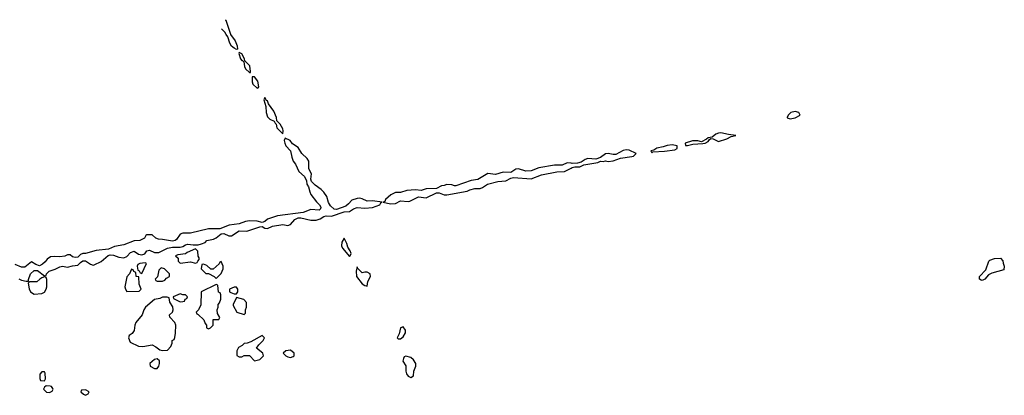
# Model space of a CAD drawing. Header units: inches. Extents: x 2601682 to 2755810, y 449311 to 584050.
# Tile 440 of 505: x 2705697 to 2713382, y 547182 to 550114. Entities that reach past the tile are written whole.
import ezdxf

# ---------------------------------------------------------------- set-up
doc = ezdxf.new("R2010")
doc.units = ezdxf.units.IN
doc.header["$MEASUREMENT"] = 0
for name, color, linetype in [('C7504', 7, 'Continuous'), ('C7505', 7, 'Continuous'), ('C7514', 7, 'Continuous')]:
    doc.layers.add(name, color=color, linetype=linetype)

msp = doc.modelspace()

# ---------------------------------------------------------------- linework, layer by layer
at = {"layer": 'C7504', "color": 2, "elevation": 6}
for points in [[(2707342, 550000), (2707379.5, 549950), (2707395.1, 549910), (2707396.5, 549883.5), (2707390, 549881), (2707370, 549891), (2707348.7, 549908.7), (2707337.3, 549930), (2707321.4, 549981.4), (2707308.4, 550000)], [(2705690, 548090.8), (2705710, 548081), (2705748, 548072), (2705766, 548074), (2705766, 548086), (2705782, 548130), (2705810, 548155.5), (2705835.8, 548155.8), (2705890, 548114), (2705902, 548118), (2705906, 548130), (2705927.7, 548152.3), (2705974.5, 548165.5), (2706010, 548184.9), (2706030, 548190.5), (2706070, 548182), (2706107.7, 548192.3), (2706150, 548197.3), (2706170, 548218.8), (2706190, 548230.7), (2706210, 548230.7), (2706250, 548206), (2706270, 548198.8), (2706278.6, 548201.4), (2706332.1, 548227.9), (2706387.5, 548272.5), (2706402, 548278), (2706430, 548274.9), (2706470, 548260.7), (2706510, 548256), (2706533.2, 548266.8), (2706562.7, 548297.3), (2706590, 548308), (2706625.1, 548285.1), (2706650, 548278), (2706672.3, 548287.7), (2706690, 548310.6), (2706710, 548315.5), (2706750, 548297.1), (2706782.9, 548297.1), (2706850.7, 548330.7), (2706890, 548337.3), (2706950, 548338.8), (2706970, 548344.7), (2706990, 548357.3), (2707010, 548360.7), (2707050, 548356), (2707090, 548358), (2707115.3, 548364.7), (2707144, 548376), (2707158, 548390), (2707210, 548401), (2707230, 548410.8), (2707270, 548442.8), (2707290, 548444), (2707330, 548426.8), (2707350, 548426.8), (2707410, 548466), (2707470, 548464.4), (2707570, 548497.3), (2707590, 548498.8), (2707610, 548487.7), (2707630, 548484), (2707670, 548501.6), (2707750, 548515.5), (2707790, 548508), (2707810, 548516.3), (2707844.2, 548555.8), (2707870, 548566.7), (2707890, 548568.5), (2707970, 548550.4), (2708011.5, 548548.5), (2708041.2, 548558.8), (2708070, 548578.8), (2708090, 548582.8), (2708130, 548581), (2708230, 548614), (2708270, 548617.1), (2708302, 548638), (2708330, 548647.6), (2708390, 548642.4), (2708450, 548648.2), (2708508.7, 548670), (2708515.3, 548684.7), (2708526, 548690), (2708450, 548699.6), (2708410, 548697.6), (2708370, 548715.1), (2708350, 548720.5), (2708330, 548719.6), (2708290, 548706.6), (2708264.2, 548675.8), (2708241.3, 548658.7), (2708170, 548633.3), (2708150, 548634), (2708121.6, 548661.6), (2708107.5, 548687.5), (2708092.8, 548732.8), (2708070, 548767.6), (2708049.6, 548790), (2708002.8, 548822.8), (2707974.7, 548850), (2707969, 548870), (2707974, 548910), (2707953.6, 548950), (2707953.6, 549010), (2707941.6, 549030), (2707898.4, 549070), (2707870, 549117), (2707825.6, 549145.6), (2707809, 549170), (2707770, 549188.7), (2707762, 549170), (2707765.5, 549150), (2707774.8, 549130), (2707810.5, 549090.5), (2707820.3, 549040.3), (2707832.4, 549010), (2707850, 548986.8), (2707875.5, 548930), (2707920.5, 548890), (2707935.9, 548855.9), (2707938, 548830), (2707950.4, 548810.4), (2707960.4, 548770), (2707970, 548750.8), (2708013.1, 548693.1), (2708036.3, 548670), (2708047.3, 548650), (2708043.5, 548636.5), (2708033.7, 548626.3), (2707970, 548632.3), (2707910, 548609.3), (2707710, 548582), (2707630, 548556.2), (2707610, 548539.5), (2707590, 548532), (2707550, 548542), (2707490, 548545.1), (2707460.4, 548539.6), (2707410, 548520.9), (2707332, 548510), (2707259.1, 548480.9), (2707170, 548480.7), (2707030, 548447), (2706970, 548447), (2706950, 548439.3), (2706920.6, 548399.4), (2706910, 548391.6), (2706890, 548386.6), (2706810, 548399.5), (2706780.1, 548400.1), (2706758, 548410), (2706730, 548435.3), (2706690, 548435.3), (2706682, 548430), (2706672, 548410), (2706634, 548390), (2706590, 548389), (2706510, 548357.2), (2706436.7, 548343.3), (2706390, 548322.7), (2706292.3, 548312.3), (2706210, 548289.3), (2706190, 548289.2), (2706170, 548281.2), (2706150, 548259.3), (2706130, 548257), (2706110, 548262), (2706090, 548278), (2706070, 548278), (2706049.4, 548269.4), (2706010, 548262), (2705970, 548265.2), (2705938, 548262), (2705910, 548245.2), (2705896.1, 548223.9), (2705874.3, 548205.7), (2705850, 548193.6), (2705823, 548203), (2705790, 548223.7), (2705737.6, 548182.4), (2705710, 548181.1), (2705662.5, 548202.5)], [(2710000, 548993.2), (2709970, 548998), (2709930, 548978.4), (2709870, 548978.4), (2709750, 548958.7), (2709690, 548933.3), (2709648.1, 548931.9), (2709590, 548949.7), (2709570, 548948.2), (2709530, 548921.6), (2709470, 548924.4), (2709410, 548906.3), (2709350, 548914.7), (2709273.7, 548866.3), (2709219.9, 548860.1), (2709101.4, 548818.6), (2709090, 548816.3), (2709070, 548824.2), (2709030, 548827.6), (2709010, 548818.7), (2708990, 548816.9), (2708950, 548796.2), (2708870, 548794), (2708830, 548780.5), (2708785.3, 548785.3), (2708718, 548782), (2708670, 548764.2), (2708630, 548764.7), (2708592.7, 548747.3), (2708550.8, 548710), (2708545.4, 548694.6), (2708534, 548690), (2708590, 548677.1), (2708630, 548680.4), (2708670, 548700.3), (2708730, 548694.9), (2708742, 548698), (2708810, 548732.2), (2708870, 548724.4), (2708950, 548763), (2708970, 548762.4), (2709010, 548748.2), (2709030, 548748), (2709190, 548775.8), (2709210, 548786.4), (2709250, 548796.4), (2709290, 548797.1), (2709310, 548803.8), (2709348.6, 548831.4), (2709430, 548850.3), (2709490, 548856.9), (2709530, 548877.1), (2709550, 548881.3), (2709690, 548872.2), (2709770, 548903.1), (2709890, 548926.4), (2709950, 548930.5), (2710000, 548955.5)]]:
    msp.add_lwpolyline(points, dxfattribs=at)
for points in [[(2707410, 549858), (2707406, 549850), (2707418.8, 549810), (2707430, 549796), (2707436, 549796), (2707446, 549786), (2707450.8, 549750), (2707458.8, 549730), (2707490, 549701), (2707497.2, 549702.8), (2707499, 549710), (2707493.1, 549753.1), (2707453.2, 549793.2), (2707452.3, 549810), (2707430, 549848.7)], [(2707530, 549669), (2707512, 549668), (2707510.8, 549630), (2707516, 549610), (2707550, 549581), (2707558, 549582), (2707562, 549590), (2707554.5, 549634.5)], [(2707610, 549508), (2707601, 549490), (2707616.8, 549436.8), (2707620.3, 549390), (2707630, 549354.8), (2707650, 549338.4), (2707682.8, 549322.8), (2707690, 549306), (2707699.1, 549299.1), (2707704.9, 549270), (2707750, 549222), (2707754.2, 549245.8), (2707750, 549262), (2707730, 549299), (2707704, 549324), (2707700.9, 549350), (2707680.7, 549400.7), (2707638, 549458), (2707630, 549482), (2707624, 549484)], [(2708230, 548408), (2708210, 548378), (2708208, 548350), (2708217.3, 548330), (2708270, 548266.8), (2708275.3, 548270), (2708282.7, 548290), (2708277, 548310), (2708258, 548338), (2708250, 548368)], [(2707070, 548326), (2707003.6, 548296.4), (2706990, 548286), (2706930, 548278), (2706914, 548270), (2706932.7, 548252.7), (2706934, 548230), (2706950, 548214), (2707030, 548224.7), (2707070, 548214), (2707082, 548218), (2707086, 548230), (2707098, 548242), (2707096.4, 548256.4), (2707088.7, 548268.7), (2707087.3, 548307.3)], [(2706676.4, 548216.4), (2706634, 548210), (2706618, 548202), (2706614, 548190), (2706618, 548158), (2706630, 548154), (2706638, 548138), (2706650, 548134), (2706686, 548210)], [(2707270, 548226), (2707258, 548222), (2707252.7, 548207.3), (2707207.3, 548167.3), (2707187.3, 548167.3), (2707156.4, 548196.4), (2707130, 548206), (2707118, 548202), (2707114, 548170), (2707150, 548134), (2707170, 548134), (2707214, 548110), (2707230, 548094), (2707270, 548134), (2707286, 548170), (2707286, 548190)], [(2706570, 548166), (2706554, 548130), (2706532.7, 548107.3), (2706518, 548030), (2706522, 548010), (2706532.7, 547992.7), (2706630, 547994), (2706646, 548010), (2706628.9, 548048.9), (2706626, 548106), (2706606, 548110), (2706602, 548142), (2706587.3, 548147.3), (2706582, 548162)], [(2706802, 548178), (2706782, 548158), (2706772, 548108), (2706754, 548090), (2706758, 548078), (2706770, 548074), (2706810, 548074), (2706830, 548082), (2706843.1, 548096.9), (2706866, 548110), (2706866, 548130), (2706826, 548170)], [(2708330, 548186), (2708322.8, 548150), (2708326.8, 548110), (2708370, 548051.3), (2708390, 548038), (2708410, 548034), (2708415.1, 548070), (2708434.7, 548110), (2708433.3, 548130), (2708410, 548143.6), (2708390, 548144.5), (2708370, 548139), (2708334, 548174)], [(2705890, 548106), (2705870, 548098), (2705854, 548090), (2705830, 548068), (2705772.7, 548067.3), (2705763.6, 548056.4), (2705770, 548014), (2705782, 547990), (2705810, 547972), (2705870, 547978), (2705890, 547986), (2705904, 548010), (2705908.7, 548030), (2705907.3, 548087.3), (2705902, 548102)], [(2706950, 547975.3), (2706894, 547950), (2706898, 547938), (2706923.6, 547923.6), (2706950, 547912), (2706970, 547914), (2706982, 547918), (2706987.3, 547932.7), (2707002, 547938), (2707006, 547950), (2706990, 547966), (2706970, 547966)], [(2707230, 548046), (2707114, 547990), (2707111.6, 547888.4), (2707091.6, 547848.4), (2707074, 547830), (2707078, 547818), (2707090, 547814), (2707134, 547770), (2707143.6, 547743.6), (2707154, 547730), (2707154, 547710), (2707170, 547702), (2707186, 547710), (2707206, 547730), (2707207.3, 547772.7), (2707250, 547774), (2707258, 547790), (2707240.4, 547820.4), (2707238, 547850), (2707246, 547870), (2707246, 547890), (2707256.4, 547903.6), (2707267.3, 547932.7), (2707267.3, 547967.3), (2707262, 547982), (2707248.4, 547988.4), (2707242, 548042)], [(2707390, 548026), (2707370, 548026), (2707334, 548010), (2707334, 547990), (2707343.6, 547983.6), (2707370, 547974), (2707390, 547974), (2707398, 547990), (2707398, 548010)], [(2706810, 547948), (2706790, 547938), (2706750, 547928.7), (2706678, 547870), (2706664.7, 547850), (2706651.3, 547810), (2706603, 547750), (2706595.5, 547730), (2706590, 547688), (2706574.4, 547665.6), (2706552, 547650), (2706546, 547630), (2706558, 547598), (2706625.2, 547565.2), (2706657.5, 547562.5), (2706730, 547576), (2706759.8, 547559.8), (2706790, 547536), (2706810, 547531), (2706850, 547534), (2706876.4, 547563.6), (2706888, 547590), (2706888, 547610), (2706902, 547618), (2706907.3, 547632.7), (2706914, 547666), (2706915.3, 547730), (2706908, 547750), (2706868, 547792), (2706866, 547810), (2706888.4, 547831.6), (2706895.3, 547850), (2706893.2, 547873.2), (2706868, 547910), (2706862, 547942), (2706847.3, 547947.3)], [(2707390, 547946), (2707362, 547890), (2707363.6, 547883.6), (2707391.6, 547831.6), (2707450, 547814), (2707458, 547822), (2707458, 547850), (2707468, 547870), (2707467.3, 547907.3), (2707446, 547930)], [(2708690, 547715.3), (2708670, 547708), (2708657.3, 547662.7), (2708642, 547630), (2708650, 547622), (2708670, 547622), (2708690, 547638), (2708709, 547670), (2708709, 547690)], [(2707590, 547648), (2707499.6, 547600.4), (2707471.6, 547588.4), (2707450, 547586), (2707434, 547570), (2707405.4, 547554.6), (2707392, 547530), (2707392.7, 547492.7), (2707410, 547482), (2707430, 547482), (2707450, 547492), (2707490, 547492), (2707530, 547452), (2707570, 547462.8), (2707599, 547490), (2707594, 547510), (2707546, 547550), (2707563.1, 547576.9), (2707598, 547610), (2707608, 547630)], [(2707810, 547534), (2707774, 547530), (2707754, 547510), (2707774, 547490), (2707790, 547482), (2707810, 547478), (2707830, 547484.7), (2707838, 547490), (2707838, 547510)], [(2706770, 547468), (2706750, 547462), (2706712, 547430), (2706714, 547410), (2706750, 547392), (2706770, 547392), (2706782, 547410), (2706788, 547430), (2706788, 547450)], [(2708710, 547488.7), (2708698, 547482), (2708691.3, 547470), (2708687.3, 547447.3), (2708711.6, 547411.6), (2708711, 547370), (2708716, 547350), (2708730, 547331.3), (2708750, 547322), (2708770, 547334), (2708774, 547370), (2708788.7, 547410), (2708788.7, 547430), (2708770, 547458), (2708750, 547478)], [(2705890, 547366), (2705870, 547366), (2705852.7, 547347.3), (2705852.7, 547312.7), (2705858, 547298), (2705890, 547294), (2705898, 547310), (2705894.6, 547354.6)], [(2705903.6, 547256.4), (2705890, 547246), (2705882, 547230), (2705906.4, 547206.4), (2705930, 547204.7), (2705950, 547214), (2705958, 547230), (2705956.4, 547236.4), (2705946, 547250), (2705934.6, 547254.6)], [(2706210, 547226), (2706178, 547222), (2706174, 547210), (2706194, 547190), (2706210, 547182), (2706230, 547194), (2706238, 547210)]]:
    msp.add_lwpolyline(points, close=True, dxfattribs=at)
at = {"layer": 'C7505', "color": 2, "elevation": 6}
for points in [[(2707301.4, 550114.4), (2707304.5, 550110), (2707341.2, 550001.2), (2707342, 550000)], [(2707308.4, 550000), (2707296.7, 550016.7), (2707273, 550042)]]:
    msp.add_lwpolyline(points, dxfattribs=at)
at = {"layer": 'C7514', "color": 2}
for points, elevation in [([(2711750, 549397.6), (2711716, 549390), (2711694.8, 549370), (2711686, 549350), (2711687.1, 549347.1), (2711710, 549340.5), (2711750, 549348.8), (2711789.2, 549370), (2711779, 549390)], 6), ([(2711170, 549231.1), (2711150, 549229.6), (2711130, 549220.9), (2711102.8, 549197.2), (2711070, 549192.7), (2711058, 549182), (2711018, 549162), (2710990, 549168.7), (2710948.7, 549168.7), (2710891.3, 549150), (2710892.7, 549132.7), (2710910, 549131.3), (2710950, 549142), (2711030, 549147.7), (2711046, 549150), (2711070, 549164), (2711080.2, 549179.8), (2711090, 549186), (2711110, 549184), (2711150, 549163.8), (2711216.4, 549183.6), (2711250, 549202.8), (2711286, 549210), (2711230, 549217)], 6), ([(2710790, 549137), (2710750, 549132), (2710719.1, 549120.9), (2710670, 549111.6), (2710645.5, 549094.5), (2710622, 549090), (2710630, 549074), (2710638, 549082), (2710730, 549086.8), (2710810, 549098.8), (2710828.7, 549110), (2710828, 549130)], 6), ([(2713210, 548078), (2713200.4, 548080.4), (2713188.4, 548088.4), (2713188, 548110), (2713238, 548162), (2713262, 548230), (2713270, 548238), (2713306, 548250), (2713352.7, 548252.7), (2713371.6, 548231.6), (2713372.7, 548212.7), (2713382, 548190), (2713378, 548162), (2713283.5, 548136.5), (2713258, 548122), (2713230, 548088.7)], 2)]:
    msp.add_lwpolyline(points, close=True, dxfattribs=dict(at, elevation=elevation))
at = {"layer": 'C7514', "color": 2, "elevation": 6}
msp.add_lwpolyline([(2710000, 548955.5), (2710010, 548960.5), (2710030, 548965.5), (2710070, 548964.9), (2710099.3, 548980.7), (2710210, 549000.7), (2710228.9, 549011.1), (2710250, 549008), (2710270, 549013.4), (2710290, 549008), (2710330, 549013.4), (2710385.4, 549034.6), (2710473.6, 549046.4), (2710488, 549050), (2710508, 549070), (2710454.5, 549094.5), (2710430, 549098), (2710406.5, 549093.5), (2710350, 549062), (2710330, 549060.7), (2710290, 549069.3), (2710270, 549066), (2710230, 549039.3), (2710194.4, 549025.6), (2710130, 549029.5), (2710110, 549022.9), (2710078, 549002), (2710050, 548994), (2710010, 548991.6), (2710000, 548993.2)], dxfattribs=at)

doc.saveas('drawing.dxf')
